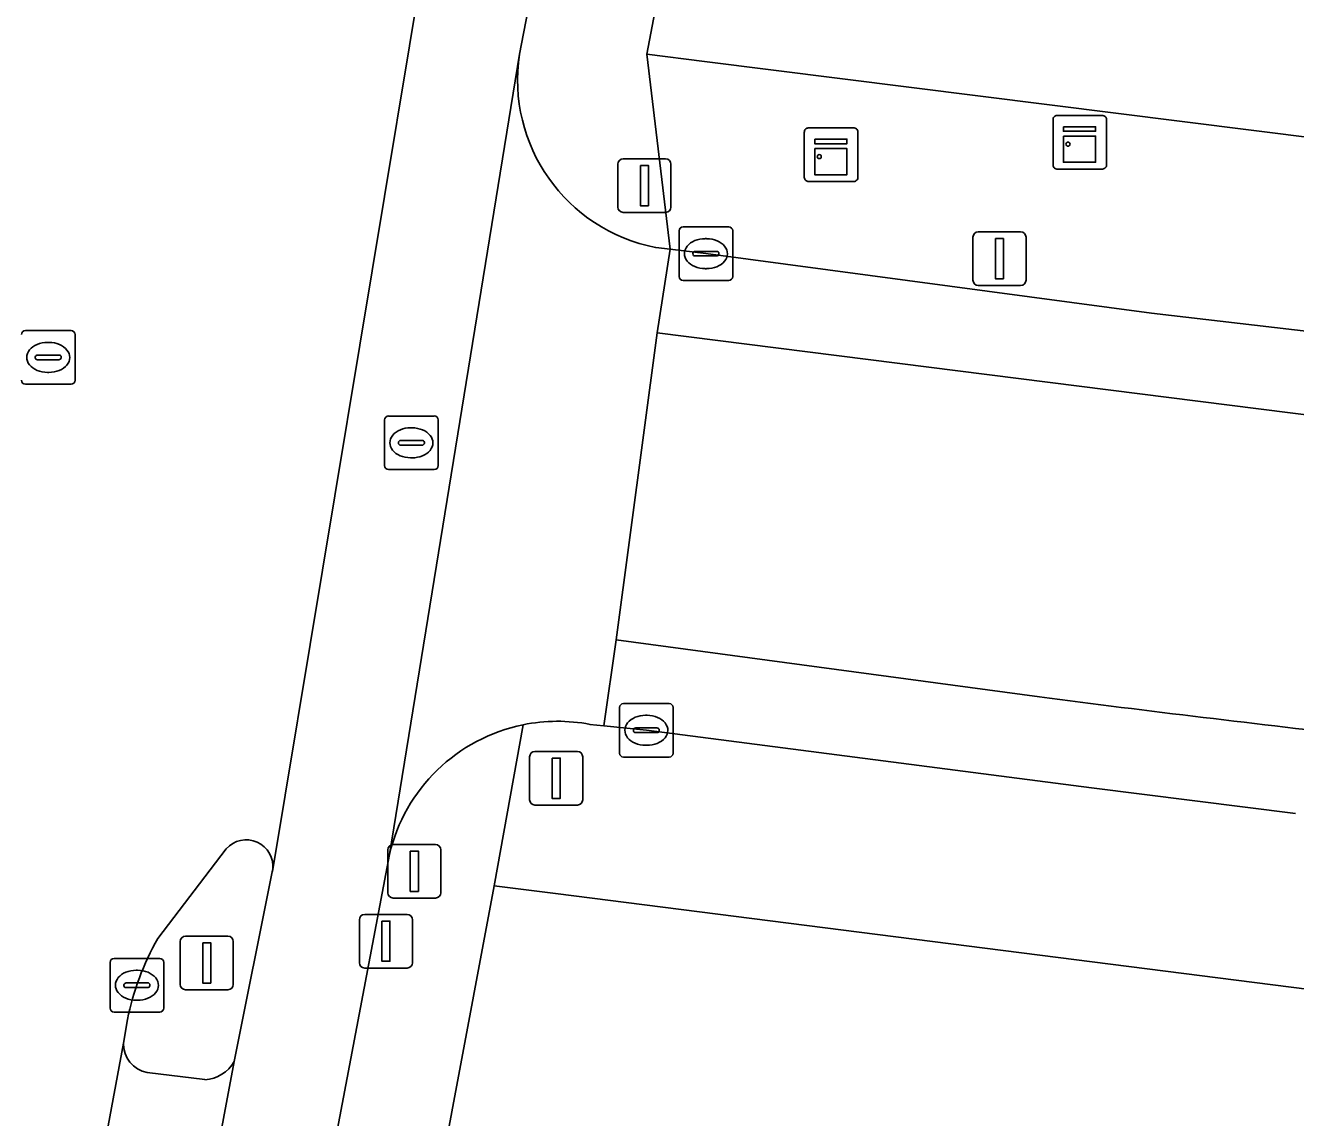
# Model space of a CAD drawing. Extents: x 161692 to 162379, y 380760 to 381678.
# Drawn here: x 161784.64 to 161808.33, y 381316.74 to 381337.11 of the extents above; entities that cross this region are included whole.
import ezdxf

# ---------------------------------------------------------------- set-up
doc = ezdxf.new("R2010")
doc.units = 0
for name, color, linetype in [('IMGEO_Drukknoppaal', 7, 'Continuous'), ('IMGEO_Erf', 7, 'Continuous'), ('IMGEO_Fietspad_gesloten', 7, 'Continuous'), ('IMGEO_Kast', 7, 'Continuous'), ('IMGEO_Kolk', 7, 'Continuous'), ('IMGEO_Lichtmast', 7, 'Continuous'), ('IMGEO_Portaal', 7, 'Continuous'), ('IMGEO_Rijbaan_lokaal_gesloten', 7, 'Continuous'), ('IMGEO_Rijbaan_regionaal_gesloten', 7, 'Continuous'), ('IMGEO_Rioolput', 7, 'Continuous'), ('IMGEO_Verkeerseiland_open', 7, 'Continuous'), ('IMGEO_Verkeersregelinstallatiepaal', 7, 'Continuous'), ('IMGEO_Voetpad_open', 7, 'Continuous')]:
    doc.layers.add(name, color=color, linetype=linetype)

msp = doc.modelspace()

# ---------------------------------------------------------------- linework, layer by layer
at = {"layer": 'IMGEO_Drukknoppaal'}
for p, q in [((161790.965, 381320.531), (161791.755, 381320.531)), ((161791.755, 381320.531), (161790.965, 381320.531)), ((161790.865, 381319.631), (161790.865, 381320.431)), ((161790.865, 381320.431), (161790.865, 381319.631)), ((161791.855, 381320.431), (161791.855, 381319.631)), ((161791.855, 381319.631), (161791.855, 381320.431)), ((161791.755, 381319.531), (161790.965, 381319.531)), ((161790.965, 381319.531), (161791.755, 381319.531))]:
    msp.add_line(p, q, dxfattribs=at)
msp.add_lwpolyline([(161791.285, 381320.406), (161791.435, 381320.406), (161791.435, 381319.656), (161791.285, 381319.656), (161791.285, 381320.406)], dxfattribs=at)
for centre, start, end in [((161790.965, 381320.431), 90, 180), ((161790.965, 381320.431), 90, 180), ((161791.755, 381320.431), 0, 90), ((161791.755, 381320.431), 360, 90), ((161790.965, 381319.631), 180, 270), ((161790.965, 381319.631), 180, 270), ((161791.755, 381319.631), 270, 0), ((161791.755, 381319.631), 270, 0)]:
    msp.add_arc(centre, 0.1, start, end, dxfattribs=at)
at = {"layer": 'IMGEO_Erf'}
for points in [[(161810.056, 381409.956), (161802.946, 381371.822), (161796.224, 381336.573), (161797.3, 381336.438), (161904.754, 381322.94)], [(161859.366, 381312.667), (161794.522, 381320.92), (161793.381, 381321.065), (161780.063, 381250)]]:
    msp.add_lwpolyline(points, dxfattribs=at)
at = {"layer": 'IMGEO_Fietspad_gesloten'}
msp.add_lwpolyline([(161793.853, 381336.576), (161794.32, 381338.986), (161795.276, 381343.812), (161793.173, 381344.238), (161792.987, 381343.25), (161792.266, 381339.472), (161792.027, 381338.124), (161789.248, 381321.366), (161789.241, 381321.323), (161788.531, 381317.789), (161787.933, 381314.596), (161787.748, 381313.588), (161789.825, 381313.188), (161791.425, 381321.648)], close=True, dxfattribs=at)
at = {"layer": 'IMGEO_Kast'}
for p, q in [((161803.802, 381334.508), (161803.802, 381335.349)), ((161803.802, 381335.349), (161803.802, 381334.508)), ((161803.877, 381335.433), (161804.718, 381335.433)), ((161804.718, 381335.433), (161803.877, 381335.433)), ((161804.802, 381335.358), (161804.802, 381334.517)), ((161804.802, 381334.517), (161804.802, 381335.358)), ((161799.163, 381334.276), (161799.163, 381335.117)), ((161799.163, 381335.117), (161799.163, 381334.276)), ((161799.238, 381335.201), (161800.079, 381335.201)), ((161800.079, 381335.201), (161799.238, 381335.201)), ((161800.163, 381335.126), (161800.163, 381334.285)), ((161800.163, 381334.285), (161800.163, 381335.126)), ((161804.727, 381334.433), (161803.886, 381334.433)), ((161803.886, 381334.433), (161804.727, 381334.433)), ((161800.088, 381334.201), (161799.247, 381334.201)), ((161799.247, 381334.201), (161800.088, 381334.201))]:
    msp.add_line(p, q, dxfattribs=at)
for points in [[(161803.997, 381335.223), (161804.597, 381335.223), (161804.597, 381335.138), (161803.997, 381335.138), (161803.997, 381335.223)], [(161799.358, 381334.991), (161799.958, 381334.991), (161799.958, 381334.906), (161799.358, 381334.906), (161799.358, 381334.991)], [(161803.997, 381335.048), (161804.597, 381335.048), (161804.597, 381334.559), (161803.997, 381334.559), (161803.997, 381335.048)], [(161799.358, 381334.816), (161799.958, 381334.816), (161799.958, 381334.327), (161799.358, 381334.327), (161799.358, 381334.816)]]:
    msp.add_lwpolyline(points, dxfattribs=at)
for centre in [(161804.081, 381334.897), (161799.442, 381334.665)]:
    msp.add_circle(centre, 0.0377, dxfattribs=at)
for centre, start, end in [((161803.88, 381335.355), 92.4484, 184.2845), ((161803.88, 381335.355), 92.4484, 184.2845), ((161804.724, 381335.355), 2.4484, 94.2845), ((161804.724, 381335.355), 2.4484, 94.2845), ((161799.241, 381335.123), 92.4484, 184.2845), ((161799.241, 381335.123), 92.4484, 184.2845), ((161800.085, 381335.123), 2.4484, 94.2845), ((161800.085, 381335.123), 2.4484, 94.2845), ((161803.88, 381334.511), 182.4484, 274.2845), ((161803.88, 381334.511), 182.4484, 274.2845), ((161804.724, 381334.511), 272.4484, 4.2845), ((161804.724, 381334.511), 272.4484, 4.2845), ((161799.241, 381334.279), 182.4484, 274.2845), ((161799.241, 381334.279), 182.4484, 274.2845), ((161800.085, 381334.279), 272.4484, 4.2845), ((161800.085, 381334.279), 272.4484, 4.2845)]:
    msp.add_arc(centre, 0.0779, start, end, dxfattribs=at)
at = {"layer": 'IMGEO_Kolk'}
for p, q in [((161796.902, 381333.355), (161797.754, 381333.355)), ((161796.827, 381332.429), (161796.827, 381333.281)), ((161797.315, 381333.135), (161797.34, 381333.135)), ((161797.828, 381333.281), (161797.828, 381332.429)), ((161797.086, 381332.849), (161797.086, 381332.861)), ((161797.129, 381332.898), (161797.527, 381332.898)), ((161797.57, 381332.861), (161797.57, 381332.849)), ((161797.524, 381332.812), (161797.126, 381332.812)), ((161797.338, 381332.575), (161797.313, 381332.575)), ((161797.754, 381332.355), (161796.902, 381332.355)), ((161795.716, 381323.539), (161795.716, 381324.391)), ((161795.791, 381324.465), (161796.643, 381324.465)), ((161796.717, 381324.391), (161796.717, 381323.539)), ((161796.204, 381324.245), (161796.229, 381324.245)), ((161795.975, 381323.959), (161795.975, 381323.971)), ((161796.413, 381323.922), (161796.015, 381323.922)), ((161796.018, 381324.008), (161796.416, 381324.008)), ((161796.459, 381323.971), (161796.459, 381323.959)), ((161796.227, 381323.685), (161796.202, 381323.685)), ((161796.643, 381323.465), (161795.791, 381323.465)), ((161786.215, 381318.784), (161786.215, 381319.636)), ((161786.29, 381319.71), (161787.142, 381319.71)), ((161787.216, 381319.636), (161787.216, 381318.784)), ((161786.703, 381319.49), (161786.728, 381319.49)), ((161786.474, 381319.204), (161786.474, 381319.216)), ((161786.912, 381319.167), (161786.514, 381319.167)), ((161786.517, 381319.253), (161786.915, 381319.253)), ((161786.958, 381319.216), (161786.958, 381319.204)), ((161786.726, 381318.93), (161786.701, 381318.93)), ((161787.142, 381318.71), (161786.29, 381318.71))]:
    msp.add_line(p, q, dxfattribs=at)
for points in [[(161796.902, 381333.355), (161797.754, 381333.355)], [(161796.827, 381332.429), (161796.827, 381333.281)], [(161797.828, 381333.281), (161797.828, 381332.429)], [(161797.754, 381332.355), (161796.902, 381332.355)], [(161795.716, 381323.539), (161795.716, 381324.391)], [(161795.791, 381324.465), (161796.643, 381324.465)], [(161796.717, 381324.391), (161796.717, 381323.539)], [(161796.643, 381323.465), (161795.791, 381323.465)], [(161786.215, 381318.784), (161786.215, 381319.636)], [(161786.29, 381319.71), (161787.142, 381319.71)], [(161787.216, 381319.636), (161787.216, 381318.784)], [(161787.142, 381318.71), (161786.29, 381318.71)]]:
    msp.add_lwpolyline(points, dxfattribs=at)
for centre, radius, start, end in [((161796.904, 381333.279), 0.0765, 91.552, 178.448), ((161796.904, 381333.279), 0.0765, 91.552, 178.448), ((161797.752, 381333.279), 0.0765, 1.552, 88.448), ((161797.752, 381333.279), 0.0765, 1.552, 88.448), ((161797.126, 381332.858), 0.0403, 85.8775, 175.7526), ((161797.123, 381332.848), 0.0366, 178.938, 274.7102), ((161797.527, 381332.855), 0.043, 264.8664, 352.4533), ((161797.531, 381332.86), 0.0386, 1.7309, 96.639), ((161796.904, 381332.431), 0.0765, 181.552, 268.448), ((161796.904, 381332.431), 0.0765, 181.552, 268.448), ((161797.752, 381332.431), 0.0765, 271.552, 358.448), ((161797.752, 381332.431), 0.0765, 271.552, 358.448), ((161795.793, 381324.389), 0.0765, 91.552, 178.448), ((161795.793, 381324.389), 0.0765, 91.552, 178.448), ((161796.641, 381324.389), 0.0765, 1.552, 88.448), ((161796.641, 381324.389), 0.0765, 1.552, 88.448), ((161796.015, 381323.968), 0.0403, 85.8775, 175.7526), ((161796.012, 381323.958), 0.0366, 178.938, 274.7102), ((161796.416, 381323.965), 0.043, 264.8664, 352.4533), ((161796.42, 381323.97), 0.0386, 1.7309, 96.639), ((161795.793, 381323.541), 0.0765, 181.552, 268.448), ((161795.793, 381323.541), 0.0765, 181.552, 268.448), ((161796.641, 381323.541), 0.0765, 271.552, 358.448), ((161796.641, 381323.541), 0.0765, 271.552, 358.448), ((161786.292, 381319.634), 0.0765, 91.552, 178.448), ((161786.292, 381319.634), 0.0765, 91.552, 178.448), ((161787.14, 381319.634), 0.0765, 1.552, 88.448), ((161787.14, 381319.634), 0.0765, 1.552, 88.448), ((161786.514, 381319.213), 0.0403, 85.8775, 175.7526), ((161786.511, 381319.203), 0.0366, 178.938, 274.7102), ((161786.915, 381319.21), 0.043, 264.8664, 352.4533), ((161786.919, 381319.215), 0.0386, 1.7309, 96.639), ((161786.292, 381318.786), 0.0765, 181.552, 268.448), ((161786.292, 381318.786), 0.0765, 181.552, 268.448), ((161787.14, 381318.786), 0.0765, 271.552, 358.448), ((161787.14, 381318.786), 0.0765, 271.552, 358.448)]:
    msp.add_arc(centre, radius, start, end, dxfattribs=at)
for centre, major_axis, ratio, start_param, end_param in [((161797.314, 381332.855), (-0.387, 0.002), 0.722429, 4.712389, 7.853982), ((161797.339, 381332.855), (-0.39, 0.002), 0.717154, 1.570796, 4.712389), ((161796.203, 381323.965), (-0.387, 0.002), 0.722429, 4.712389, 7.853982), ((161796.228, 381323.965), (-0.39, 0.002), 0.717154, 1.570796, 4.712389), ((161786.702, 381319.21), (-0.387, 0.002), 0.722429, 4.712389, 7.853982), ((161786.727, 381319.21), (-0.39, 0.002), 0.717154, 1.570796, 4.712389)]:
    msp.add_ellipse(centre, major_axis=major_axis, ratio=ratio, start_param=start_param, end_param=end_param, dxfattribs=at)
at = {"layer": 'IMGEO_Lichtmast'}
for p, q in [((161802.308, 381332.361), (161802.308, 381333.161)), ((161802.308, 381333.161), (161802.308, 381332.361)), ((161802.408, 381333.261), (161803.198, 381333.261)), ((161803.198, 381333.261), (161802.408, 381333.261)), ((161803.298, 381333.161), (161803.298, 381332.361)), ((161803.298, 381332.361), (161803.298, 381333.161)), ((161803.198, 381332.261), (161802.408, 381332.261)), ((161802.408, 381332.261), (161803.198, 381332.261))]:
    msp.add_line(p, q, dxfattribs=at)
msp.add_lwpolyline([(161802.728, 381333.136), (161802.878, 381333.136), (161802.878, 381332.386), (161802.728, 381332.386), (161802.728, 381333.136)], dxfattribs=at)
for centre, start, end in [((161802.408, 381333.161), 90, 180), ((161802.408, 381333.161), 90, 180), ((161803.198, 381333.161), 0, 90), ((161803.198, 381333.161), 360, 90), ((161802.408, 381332.361), 180, 270), ((161802.408, 381332.361), 180, 270), ((161803.198, 381332.361), 270, 0), ((161803.198, 381332.361), 270, 0)]:
    msp.add_arc(centre, 0.1, start, end, dxfattribs=at)
at = {"layer": 'IMGEO_Portaal'}
for p, q in [((161787.623, 381320.126), (161788.413, 381320.126)), ((161788.413, 381320.126), (161787.623, 381320.126)), ((161787.523, 381319.226), (161787.523, 381320.026)), ((161787.523, 381320.026), (161787.523, 381319.226)), ((161788.513, 381320.026), (161788.513, 381319.226)), ((161788.513, 381319.226), (161788.513, 381320.026)), ((161788.413, 381319.126), (161787.623, 381319.126)), ((161787.623, 381319.126), (161788.413, 381319.126))]:
    msp.add_line(p, q, dxfattribs=at)
msp.add_lwpolyline([(161787.943, 381320.001), (161788.093, 381320.001), (161788.093, 381319.251), (161787.943, 381319.251), (161787.943, 381320.001)], dxfattribs=at)
for centre, start, end in [((161787.623, 381320.026), 90, 180), ((161787.623, 381320.026), 90, 180), ((161788.413, 381320.026), 0, 90), ((161788.413, 381320.026), 360, 90), ((161787.623, 381319.226), 180, 270), ((161787.623, 381319.226), 180, 270), ((161788.413, 381319.226), 270, 0), ((161788.413, 381319.226), 270, 0)]:
    msp.add_arc(centre, 0.1, start, end, dxfattribs=at)
at = {"layer": 'IMGEO_Rijbaan_lokaal_gesloten'}
for points in [[(161793.853, 381336.576), (161791.425, 381321.648)], [(161796.421, 381331.376), (161796.664, 381332.937), (161796.391, 381332.97)], [(161816.191, 381330.503), (161814.172, 381330.748), (161805.639, 381331.747), (161797.328, 381332.855), (161796.664, 381332.937), (161796.421, 381331.376), (161817.767, 381328.682)], [(161795.166, 381324.076), (161795.422, 381324.049), (161795.655, 381325.65), (161796.421, 381331.376)], [(161796.421, 381331.376), (161795.655, 381325.65), (161803.547, 381324.587)], [(161817.767, 381328.682), (161796.421, 381331.376)], [(161803.547, 381324.587), (161795.655, 381325.65), (161795.422, 381324.049), (161796.217, 381323.965), (161804.519, 381322.89), (161808.326, 381322.412)]]:
    msp.add_lwpolyline(points, dxfattribs=at)
for centre, radius, start, end in [((161796.998, 381336.094), 3.182, 171.2828, 258.995), ((161854.93, 381723.556), 402.264, 262.66129, 263.53864), ((161854.93, 381723.556), 402.264, 262.66129, 263.53864), ((161794.563, 381320.916), 3.217, 79.192, 101.5432), ((161794.56, 381320.912), 3.22, 101.4803, 166.7942)]:
    msp.add_arc(centre, radius, start, end, dxfattribs=at)
at = {"layer": 'IMGEO_Rijbaan_regionaal_gesloten'}
for points in [[(161789.248, 381321.366), (161792.027, 381338.124)], [(161787.103, 381320.081), (161788.382, 381321.755)], [(161785.877, 381314.944), (161786.467, 381318.127), (161786.538, 381318.568)]]:
    msp.add_lwpolyline(points, dxfattribs=at)
for centre, radius, start, end in [((161788.755, 381321.426), 0.497, 353.0682, 138.5534), ((161791.592, 381317.543), 5.157, 150.5147, 168.531)]:
    msp.add_arc(centre, radius, start, end, dxfattribs=at)
at = {"layer": 'IMGEO_Rioolput'}
for p, q in [((161784.636, 381331.42), (161785.488, 381331.42)), ((161785.049, 381331.2), (161785.074, 381331.2)), ((161785.562, 381331.346), (161785.562, 381330.494)), ((161784.863, 381330.963), (161785.261, 381330.963)), ((161784.82, 381330.914), (161784.82, 381330.926)), ((161785.258, 381330.877), (161784.86, 381330.877)), ((161785.304, 381330.926), (161785.304, 381330.914)), ((161785.072, 381330.64), (161785.047, 381330.64)), ((161785.488, 381330.42), (161784.636, 381330.42)), ((161791.409, 381329.827), (161792.261, 381329.827)), ((161791.334, 381328.901), (161791.334, 381329.753)), ((161791.822, 381329.607), (161791.847, 381329.607)), ((161792.335, 381329.753), (161792.335, 381328.901)), ((161791.593, 381329.321), (161791.593, 381329.333)), ((161792.031, 381329.284), (161791.633, 381329.284)), ((161791.636, 381329.37), (161792.034, 381329.37)), ((161792.077, 381329.333), (161792.077, 381329.321)), ((161791.845, 381329.047), (161791.82, 381329.047)), ((161792.261, 381328.827), (161791.409, 381328.827))]:
    msp.add_line(p, q, dxfattribs=at)
for points in [[(161784.636, 381331.42), (161785.488, 381331.42)], [(161785.562, 381331.346), (161785.562, 381330.494)], [(161785.488, 381330.42), (161784.636, 381330.42)], [(161791.409, 381329.827), (161792.261, 381329.827)], [(161791.334, 381328.901), (161791.334, 381329.753)], [(161792.335, 381329.753), (161792.335, 381328.901)], [(161792.261, 381328.827), (161791.409, 381328.827)]]:
    msp.add_lwpolyline(points, dxfattribs=at)
for centre, radius, start, end in [((161784.638, 381331.344), 0.0765, 91.552, 178.448), ((161784.638, 381331.344), 0.0765, 91.552, 178.448), ((161785.486, 381331.344), 0.0765, 1.552, 88.448), ((161785.486, 381331.344), 0.0765, 1.552, 88.448), ((161784.86, 381330.923), 0.0403, 85.8775, 175.7526), ((161785.265, 381330.925), 0.0386, 1.7309, 96.639), ((161784.857, 381330.913), 0.0366, 178.938, 274.7102), ((161785.261, 381330.92), 0.043, 264.8664, 352.4533), ((161784.638, 381330.496), 0.0765, 181.552, 268.448), ((161784.638, 381330.496), 0.0765, 181.552, 268.448), ((161785.486, 381330.496), 0.0765, 271.552, 358.448), ((161785.486, 381330.496), 0.0765, 271.552, 358.448), ((161791.411, 381329.751), 0.0765, 91.552, 178.448), ((161791.411, 381329.751), 0.0765, 91.552, 178.448), ((161792.259, 381329.751), 0.0765, 1.552, 88.448), ((161792.259, 381329.751), 0.0765, 1.552, 88.448), ((161791.633, 381329.33), 0.0403, 85.8775, 175.7526), ((161791.63, 381329.32), 0.0366, 178.938, 274.7102), ((161792.034, 381329.327), 0.043, 264.8664, 352.4533), ((161792.038, 381329.332), 0.0386, 1.7309, 96.639), ((161791.411, 381328.903), 0.0765, 181.552, 268.448), ((161791.411, 381328.903), 0.0765, 181.552, 268.448), ((161792.259, 381328.903), 0.0765, 271.552, 358.448), ((161792.259, 381328.903), 0.0765, 271.552, 358.448)]:
    msp.add_arc(centre, radius, start, end, dxfattribs=at)
for centre, major_axis, ratio, start_param, end_param in [((161785.048, 381330.92), (-0.387, 0.002), 0.722429, 4.712389, 7.853982), ((161785.073, 381330.92), (-0.39, 0.002), 0.717154, 1.570796, 4.712389), ((161791.821, 381329.327), (-0.387, 0.002), 0.722429, 4.712389, 7.853982), ((161791.846, 381329.327), (-0.39, 0.002), 0.717154, 1.570796, 4.712389)]:
    msp.add_ellipse(centre, major_axis=major_axis, ratio=ratio, start_param=start_param, end_param=end_param, dxfattribs=at)
at = {"layer": 'IMGEO_Verkeerseiland_open'}
for points in [[(161788.382, 381321.755), (161787.103, 381320.081)], [(161788.531, 381317.789), (161789.241, 381321.323), (161789.248, 381321.366)], [(161786.538, 381318.568), (161786.467, 381318.127)], [(161786.906, 381317.585), (161787.982, 381317.449)]]:
    msp.add_lwpolyline(points, dxfattribs=at)
for centre, radius, start, end in [((161788.755, 381321.426), 0.497, 353.0682, 138.5534), ((161791.592, 381317.543), 5.157, 150.5147, 168.531), ((161786.994, 381318.105), 0.527, 177.5739, 260.4385), ((161787.939, 381318.131), 0.684, 273.5913, 329.9492)]:
    msp.add_arc(centre, radius, start, end, dxfattribs=at)
at = {"layer": 'IMGEO_Verkeersregelinstallatiepaal'}
for p, q in [((161795.686, 381333.725), (161795.686, 381334.525)), ((161795.686, 381334.525), (161795.686, 381333.725)), ((161795.786, 381334.625), (161796.576, 381334.625)), ((161796.576, 381334.625), (161795.786, 381334.625)), ((161796.676, 381334.525), (161796.676, 381333.725)), ((161796.676, 381333.725), (161796.676, 381334.525)), ((161796.576, 381333.625), (161795.786, 381333.625)), ((161795.786, 381333.625), (161796.576, 381333.625)), ((161794.04, 381322.671), (161794.04, 381323.471)), ((161794.04, 381323.471), (161794.04, 381322.671)), ((161794.14, 381323.571), (161794.93, 381323.571)), ((161794.93, 381323.571), (161794.14, 381323.571)), ((161795.03, 381323.471), (161795.03, 381322.671)), ((161795.03, 381322.671), (161795.03, 381323.471)), ((161794.93, 381322.571), (161794.14, 381322.571)), ((161794.14, 381322.571), (161794.93, 381322.571)), ((161791.395, 381320.936), (161791.395, 381321.736)), ((161791.395, 381321.736), (161791.395, 381320.936)), ((161791.495, 381321.836), (161792.285, 381321.836)), ((161792.285, 381321.836), (161791.495, 381321.836)), ((161792.385, 381321.736), (161792.385, 381320.936)), ((161792.385, 381320.936), (161792.385, 381321.736)), ((161792.285, 381320.836), (161791.495, 381320.836)), ((161791.495, 381320.836), (161792.285, 381320.836))]:
    msp.add_line(p, q, dxfattribs=at)
for points in [[(161796.106, 381334.5), (161796.256, 381334.5), (161796.256, 381333.75), (161796.106, 381333.75), (161796.106, 381334.5)], [(161794.46, 381323.446), (161794.61, 381323.446), (161794.61, 381322.696), (161794.46, 381322.696), (161794.46, 381323.446)], [(161791.815, 381321.711), (161791.965, 381321.711), (161791.965, 381320.961), (161791.815, 381320.961), (161791.815, 381321.711)]]:
    msp.add_lwpolyline(points, dxfattribs=at)
for centre, start, end in [((161795.786, 381334.525), 90, 180), ((161795.786, 381334.525), 90, 180), ((161796.576, 381334.525), 0, 90), ((161796.576, 381334.525), 360, 90), ((161795.786, 381333.725), 180, 270), ((161795.786, 381333.725), 180, 270), ((161796.576, 381333.725), 270, 0), ((161796.576, 381333.725), 270, 0), ((161794.14, 381323.471), 90, 180), ((161794.14, 381323.471), 90, 180), ((161794.93, 381323.471), 0, 90), ((161794.93, 381323.471), 360, 90), ((161794.14, 381322.671), 180, 270), ((161794.14, 381322.671), 180, 270), ((161794.93, 381322.671), 270, 0), ((161794.93, 381322.671), 270, 0), ((161791.495, 381321.736), 90, 180), ((161791.495, 381321.736), 90, 180), ((161792.285, 381321.736), 0, 90), ((161792.285, 381321.736), 360, 90), ((161791.495, 381320.936), 180, 270), ((161791.495, 381320.936), 180, 270), ((161792.285, 381320.936), 270, 0), ((161792.285, 381320.936), 270, 0)]:
    msp.add_arc(centre, 0.1, start, end, dxfattribs=at)
at = {"layer": 'IMGEO_Voetpad_open'}
for points in [[(161807.664, 381410.289), (161795.276, 381343.812), (161794.32, 381338.986), (161793.853, 381336.576)], [(161796.391, 381332.97), (161796.664, 381332.937), (161796.224, 381336.573), (161802.946, 381371.822), (161810.056, 381409.956)], [(161941.301, 381318.149), (161917.03, 381321.199), (161904.754, 381322.94), (161797.3, 381336.438), (161796.224, 381336.573), (161796.664, 381332.937), (161797.328, 381332.855), (161805.639, 381331.747), (161814.172, 381330.748), (161816.191, 381330.503)], [(161808.326, 381322.412), (161804.519, 381322.89), (161796.217, 381323.965), (161795.422, 381324.049), (161795.166, 381324.076)], [(161767.961, 381184.435), (161780.063, 381250), (161793.381, 381321.065), (161793.919, 381324.068)], [(161793.919, 381324.068), (161793.381, 381321.065), (161794.522, 381320.92), (161859.366, 381312.667), (161861.491, 381310.444), (161862.608, 381310.266)], [(161791.425, 381321.648), (161789.825, 381313.188), (161765.71, 381183.313), (161765.11, 381180.339)], [(161786.467, 381318.127), (161785.877, 381314.944)], [(161787.933, 381314.596), (161788.531, 381317.789)], [(161787.982, 381317.449), (161786.906, 381317.585)]]:
    msp.add_lwpolyline(points, dxfattribs=at)
for centre, radius, start, end in [((161796.998, 381336.094), 3.182, 171.2828, 258.995), ((161794.563, 381320.916), 3.217, 79.192, 101.5432), ((161794.56, 381320.912), 3.22, 101.4803, 166.7942), ((161786.994, 381318.105), 0.527, 177.5739, 260.4385), ((161787.939, 381318.131), 0.684, 273.5913, 329.9492)]:
    msp.add_arc(centre, radius, start, end, dxfattribs=at)

doc.saveas('drawing.dxf')
